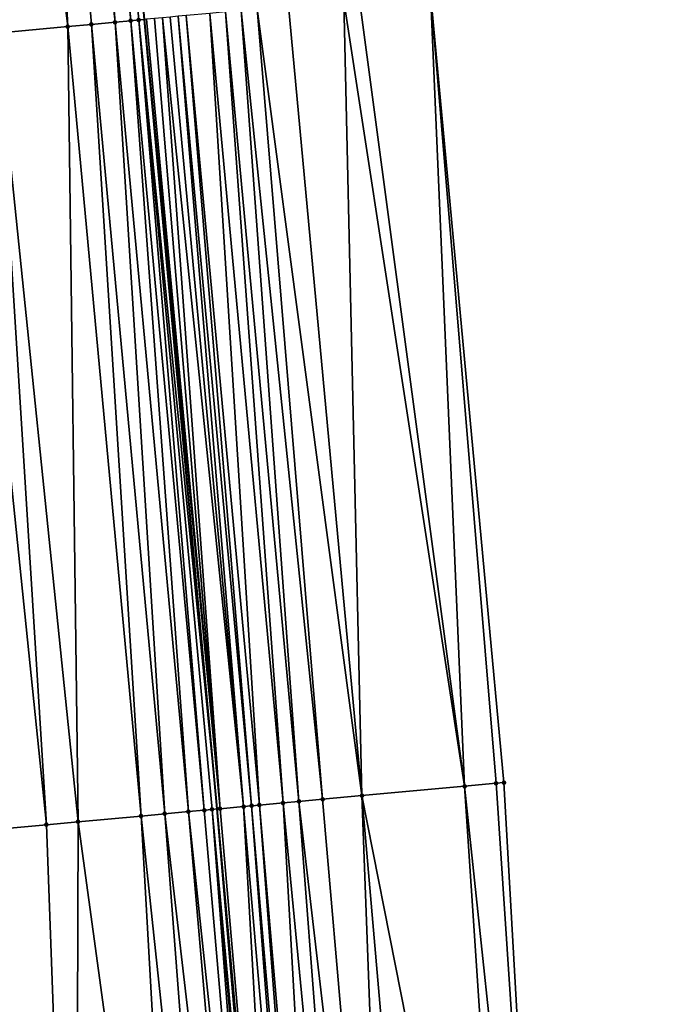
# Model space of a CAD drawing. Header units: feet. Extents: x 2004186 to 2014793, y 836912 to 864902.
# Tile 300 of 656: x 2010735 to 2010751, y 846436 to 846461. Entities that reach past the tile are written whole.
import ezdxf

# ---------------------------------------------------------------- set-up
doc = ezdxf.new("R2010")
doc.units = ezdxf.units.FT
doc.header["$LTSCALE"] = 100
doc.header["$MEASUREMENT"] = 0
for name, color, linetype, lineweight in [('EP_Travel Lane', 5, 'Continuous', 40), ('Road Shots', 4, 'Continuous', 200), ('Road X-Section', 30, 'Continuous', 13)]:
    doc.layers.add(name, color=color, linetype=linetype, lineweight=lineweight)
doc.layers.add('I-77 SB_MM21-27-Surface-Border', color=7, linetype='Continuous')
doc.layers.add('I-77 SB_MM21-27-Surface-TIN', color=7, linetype='Continuous')

msp = doc.modelspace()

# ---------------------------------------------------------------- linework, layer by layer
at = {"layer": 'EP_Travel Lane'}
msp.add_polyline3d([(2010746.259659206, 846361.4718265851, 432.4409175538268), (2010744.67706048, 846381.4357524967, 432.6228364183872), (2010743.072637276, 846401.3705133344, 432.778790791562), (2010741.468191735, 846421.3055517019, 432.9162438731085), (2010739.747852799, 846441.3626244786, 433.0615329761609), (2010737.914762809, 846461.2920762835, 433.2014829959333), (2010736.070887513, 846481.2060482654, 433.356833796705), (2010734.227110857, 846501.1189549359, 433.5070528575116), (2010732.287668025, 846521.116699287, 433.7008599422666), (2010729.770920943, 846545.319774, 433.8500635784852), (2010727.518606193, 846565.1922004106, 433.9705695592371), (2010725.2662734, 846585.0647860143, 434.056638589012), (2010723.013937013, 846604.9374033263, 434.1358376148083), (2010720.732234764, 846624.9792221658, 434.2279998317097), (2010718.234095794, 846644.8225446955, 434.2954685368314), (2010715.735963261, 846664.6658160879, 434.3752531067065), (2010713.237841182, 846684.5090044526, 434.4749568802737)], dxfattribs=at)
at = {"layer": 'I-77 SB_MM21-27-Surface-Border', "color": 3, "linetype": 'ByBlock', "lineweight": -2}
msp.add_polyline3d([(2010719.312135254, 846685.2879506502, 434.7076173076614), (2010721.660792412, 846665.4255960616, 434.6020388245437), (2010724.604577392, 846645.6395493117, 434.5214249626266), (2010727.350005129, 846625.8279209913, 434.4675148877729), (2010729.851073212, 846605.7127080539, 434.3897048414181), (2010732.107943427, 846585.8406421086, 434.3027260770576), (2010734.364810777, 846565.968601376, 434.210275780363), (2010736.422944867, 846546.0740862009, 434.0973871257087), (2010738.851227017, 846521.7817855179, 433.9343033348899), (2010741.00522275, 846501.7516160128, 433.7713409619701), (2010743.26886303, 846481.8784288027, 433.6327471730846), (2010745.134406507, 846461.9662307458, 433.4748969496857), (2010746.988906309, 846442.0297828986, 433.3554525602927), (2010748.133269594, 846421.8440917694, 433.18541255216), (2010748.753034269, 846401.8292767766, 433.0085829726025), (2010750.170162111, 846381.8793619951, 432.8382511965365), (2010751.366102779, 846361.8719435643, 432.6467753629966)], dxfattribs=at)
at = {"layer": 'I-77 SB_MM21-27-Surface-TIN', "color": 128, "linetype": 'ByBlock', "lineweight": -2}
for points in [[(2010734.905279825, 846481.0970960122, 433.3218722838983), (2010733.511347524, 846480.9668927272, 433.2674195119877), (2010735.97426344, 846461.1107855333, 433.1391097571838)], [(2010735.303543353, 846481.1343272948, 433.3331792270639), (2010734.905279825, 846481.0970960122, 433.3218722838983), (2010737.169060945, 846461.2224055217, 433.1779674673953)], [(2010734.905279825, 846481.0970960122, 433.3218722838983), (2010736.571662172, 846461.1665957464, 433.1585116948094), (2010737.169060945, 846461.2224055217, 433.1779674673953)], [(2010734.905279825, 846481.0970960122, 433.3218722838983), (2010735.97426344, 846461.1107855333, 433.1391097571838), (2010736.571662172, 846461.1665957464, 433.1585116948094)], [(2010735.502677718, 846481.1529151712, 433.3427223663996), (2010735.303543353, 846481.1343272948, 433.3331792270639), (2010737.169060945, 846461.2224055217, 433.1779674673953)], [(2010735.900942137, 846481.1901369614, 433.3553591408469), (2010735.502677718, 846481.1529151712, 433.3427223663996), (2010737.567327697, 846461.2596023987, 433.192123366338)], [(2010735.502677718, 846481.1529151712, 433.3427223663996), (2010737.169060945, 846461.2224055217, 433.1779674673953), (2010737.567327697, 846461.2596023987, 433.192123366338)], [(2010735.900942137, 846481.1901369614, 433.3553591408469), (2010737.76645878, 846461.2782253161, 433.1961912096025), (2010737.914762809, 846461.2920762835, 433.2014829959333)], [(2010735.900942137, 846481.1901369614, 433.3553591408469), (2010737.567327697, 846461.2596023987, 433.192123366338), (2010737.76645878, 846461.2782253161, 433.1961912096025)], [(2010733.511347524, 846480.9668927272, 433.2674195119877), (2010734.182055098, 846460.9434845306, 433.0649627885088), (2010735.97426344, 846461.1107855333, 433.1391097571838)], [(2010743.34221255, 846461.7987762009, 433.4196307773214), (2010745.993126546, 846441.9380075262, 433.3193838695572), (2010745.134406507, 846461.9662307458, 433.4748969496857)], [(2010745.134406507, 846461.9662307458, 433.4748969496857), (2010746.789750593, 846442.0114252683, 433.3486301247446), (2010746.988906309, 846442.0297828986, 433.3554525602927)], [(2010745.134406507, 846461.9662307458, 433.4748969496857), (2010745.993126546, 846441.9380075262, 433.3193838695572), (2010746.789750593, 846442.0114252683, 433.3486301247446)], [(2010743.404101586, 846441.6993653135, 433.2296234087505), (2010741.550014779, 846461.6313623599, 433.3593592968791), (2010740.753482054, 846461.5569602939, 433.3320695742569)], [(2010742.943944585, 846461.7615922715, 433.4038827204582), (2010741.550014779, 846461.6313623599, 433.3593592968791), (2010743.404101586, 846441.6993653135, 433.2296234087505)], [(2010743.34221255, 846461.7987762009, 433.4196307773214), (2010742.943944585, 846461.7615922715, 433.4038827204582), (2010745.993126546, 846441.9380075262, 433.3193838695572)], [(2010742.943944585, 846461.7615922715, 433.4038827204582), (2010743.404101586, 846441.6993653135, 433.2296234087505), (2010745.993126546, 846441.9380075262, 433.3193838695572)], [(2010738.762149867, 846461.3709591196, 433.2633545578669), (2010738.563013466, 846461.3523929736, 433.2523056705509), (2010740.416753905, 846441.4241300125, 433.1075133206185)], [(2010738.96128241, 846461.3895664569, 433.2693382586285), (2010738.762149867, 846461.3709591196, 433.2633545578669), (2010740.615912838, 846441.4424528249, 433.1196664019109)], [(2010738.762149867, 846461.3709591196, 433.2633545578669), (2010740.416753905, 846441.4241300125, 433.1075133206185), (2010740.615912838, 846441.4424528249, 433.1196664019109)], [(2010739.55867556, 846461.4454362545, 433.2814131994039), (2010738.96128241, 846461.3895664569, 433.2693382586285), (2010740.815070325, 846441.4607913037, 433.1294209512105)], [(2010738.96128241, 846461.3895664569, 433.2693382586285), (2010740.615912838, 846441.4424528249, 433.1196664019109), (2010740.815070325, 846441.4607913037, 433.1294209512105)], [(2010739.956940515, 846461.4826523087, 433.2932109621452), (2010739.55867556, 846461.4454362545, 433.2814131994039), (2010741.412535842, 846441.5158818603, 433.1471836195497)], [(2010739.55867556, 846461.4454362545, 433.2814131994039), (2010740.815070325, 846441.4607913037, 433.1294209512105), (2010741.412535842, 846441.5158818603, 433.1471836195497)], [(2010740.355209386, 846461.5198265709, 433.3101477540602), (2010739.956940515, 846461.4826523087, 433.2932109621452), (2010741.810848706, 846441.5525816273, 433.1632006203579)], [(2010739.956940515, 846461.4826523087, 433.2932109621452), (2010741.412535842, 846441.5158818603, 433.1471836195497), (2010741.810848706, 846441.5525816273, 433.1632006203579)], [(2010740.753482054, 846461.5569602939, 433.3320695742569), (2010740.355209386, 846461.5198265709, 433.3101477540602), (2010742.408320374, 846441.607605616, 433.1911548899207)], [(2010740.355209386, 846461.5198265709, 433.3101477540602), (2010741.810848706, 846441.5525816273, 433.1632006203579), (2010742.408320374, 846441.607605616, 433.1911548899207)], [(2010743.404101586, 846441.6993653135, 433.2296234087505), (2010740.753482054, 846461.5569602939, 433.3320695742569), (2010742.408320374, 846441.607605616, 433.1911548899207)], [(2010736.571662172, 846461.1665957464, 433.1585116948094), (2010735.97426344, 846461.1107855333, 433.1391097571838), (2010737.827715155, 846441.1856370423, 432.9949035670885)], [(2010737.169060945, 846461.2224055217, 433.1779674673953), (2010736.571662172, 846461.1665957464, 433.1585116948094), (2010738.425184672, 846441.240684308, 433.0192941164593)], [(2010736.571662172, 846461.1665957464, 433.1585116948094), (2010737.827715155, 846441.1856370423, 432.9949035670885), (2010738.425184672, 846441.240684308, 433.0192941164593)], [(2010737.567327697, 846461.2596023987, 433.192123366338), (2010737.169060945, 846461.2224055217, 433.1779674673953), (2010739.022651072, 846441.2957653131, 433.0385191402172)], [(2010737.169060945, 846461.2224055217, 433.1779674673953), (2010738.425184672, 846441.240684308, 433.0192941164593), (2010739.022651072, 846441.2957653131, 433.0385191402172)], [(2010737.76645878, 846461.2782253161, 433.1961912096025), (2010737.567327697, 846461.2596023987, 433.192123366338), (2010739.420959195, 846441.3325163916, 433.0466802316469)], [(2010737.567327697, 846461.2596023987, 433.192123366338), (2010739.022651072, 846441.2957653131, 433.0385191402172), (2010739.420959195, 846441.3325163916, 433.0466802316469)], [(2010737.76645878, 846461.2782253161, 433.1961912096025), (2010739.747852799, 846441.3626244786, 433.0615329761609), (2010737.914762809, 846461.2920762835, 433.2014829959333)], [(2010737.76645878, 846461.2782253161, 433.1961912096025), (2010739.620115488, 846441.3508677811, 433.054458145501), (2010739.747852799, 846441.3626244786, 433.0615329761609)], [(2010737.76645878, 846461.2782253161, 433.1961912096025), (2010739.420959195, 846441.3325163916, 433.0466802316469), (2010739.620115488, 846441.3508677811, 433.054458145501)], [(2010737.965592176, 846461.2968235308, 433.2032966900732), (2010737.914762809, 846461.2920762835, 433.2014829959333), (2010739.819273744, 846441.3691979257, 433.0654886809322)], [(2010739.819273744, 846441.3691979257, 433.0654886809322), (2010737.914762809, 846461.2920762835, 433.2014829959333), (2010739.747852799, 846441.3626244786, 433.0615329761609)], [(2010738.164731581, 846461.3153576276, 433.2182866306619), (2010737.965592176, 846461.2968235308, 433.2032966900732), (2010739.819273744, 846441.3691979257, 433.0654886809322)], [(2010738.363873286, 846461.3338671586, 433.2362973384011), (2010738.164731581, 846461.3153576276, 433.2182866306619), (2010739.819273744, 846441.3691979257, 433.0654886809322)], [(2010738.563013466, 846461.3523929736, 433.2523056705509), (2010738.363873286, 846461.3338671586, 433.2362973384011), (2010740.416753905, 846441.4241300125, 433.1075133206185)], [(2010738.363873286, 846461.3338671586, 433.2362973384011), (2010739.819273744, 846441.3691979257, 433.0654886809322), (2010740.416753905, 846441.4241300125, 433.1075133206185)], [(2010734.182055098, 846460.9434845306, 433.0649627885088), (2010733.385525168, 846460.8690526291, 433.0413418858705), (2010735.43783874, 846440.9654300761, 432.9000823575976)], [(2010733.385525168, 846460.8690526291, 433.0413418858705), (2010734.043747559, 846440.8369392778, 432.8503941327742), (2010735.43783874, 846440.9654300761, 432.9000823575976)], [(2010735.97426344, 846461.1107855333, 433.1391097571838), (2010734.182055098, 846460.9434845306, 433.0649627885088), (2010736.234463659, 846441.038838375, 432.9307743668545)], [(2010734.182055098, 846460.9434845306, 433.0649627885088), (2010735.43783874, 846440.9654300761, 432.9000823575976), (2010736.234463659, 846441.038838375, 432.9307743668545)], [(2010735.97426344, 846461.1107855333, 433.1391097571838), (2010736.234463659, 846441.038838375, 432.9307743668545), (2010737.827715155, 846441.1856370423, 432.9949035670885)], [(2010746.789750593, 846442.0114252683, 433.3486301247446), (2010745.993126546, 846441.9380075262, 433.3193838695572), (2010748.133269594, 846421.8440917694, 433.18541255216)], [(2010746.789750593, 846442.0114252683, 433.3486301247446), (2010748.133269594, 846421.8440917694, 433.18541255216), (2010746.988906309, 846442.0297828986, 433.3554525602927)], [(2010745.993126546, 846441.9380075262, 433.3193838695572), (2010743.404101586, 846441.6993653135, 433.2296234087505), (2010747.335870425, 846421.7796355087, 433.1568323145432)], [(2010745.993126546, 846441.9380075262, 433.3193838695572), (2010747.335870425, 846421.7796355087, 433.1568323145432), (2010748.133269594, 846421.8440917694, 433.18541255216)], [(2010741.412535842, 846441.5158818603, 433.1471836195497), (2010740.815070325, 846441.4607913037, 433.1294209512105), (2010742.551472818, 846421.3929300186, 432.980886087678)], [(2010743.348870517, 846421.4574043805, 433.0069465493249), (2010741.810848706, 846441.5525816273, 433.1632006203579), (2010741.412535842, 846441.5158818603, 433.1471836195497)], [(2010743.348870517, 846421.4574043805, 433.0069465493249), (2010741.412535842, 846441.5158818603, 433.1471836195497), (2010742.551472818, 846421.3929300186, 432.980886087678)], [(2010744.146273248, 846421.5218167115, 433.0416419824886), (2010742.408320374, 846441.607605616, 433.1911548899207), (2010741.810848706, 846441.5525816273, 433.1632006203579)], [(2010744.146273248, 846421.5218167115, 433.0416419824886), (2010741.810848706, 846441.5525816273, 433.1632006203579), (2010743.348870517, 846421.4574043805, 433.0069465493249)], [(2010743.404101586, 846441.6993653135, 433.2296234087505), (2010742.408320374, 846441.607605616, 433.1911548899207), (2010744.146273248, 846421.5218167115, 433.0416419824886)], [(2010743.404101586, 846441.6993653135, 433.2296234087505), (2010745.14302112, 846421.6024004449, 433.0755008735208), (2010747.335870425, 846421.7796355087, 433.1568323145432)], [(2010743.404101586, 846441.6993653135, 433.2296234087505), (2010744.146273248, 846421.5218167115, 433.0416419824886), (2010745.14302112, 846421.6024004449, 433.0755008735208)], [(2010738.425184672, 846441.240684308, 433.0192941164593), (2010737.827715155, 846441.1856370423, 432.9949035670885), (2010739.959912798, 846421.1836040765, 432.8661585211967)], [(2010739.022651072, 846441.2957653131, 433.0385191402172), (2010738.425184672, 846441.240684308, 433.0192941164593), (2010740.757311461, 846421.2480665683, 432.8938713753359)], [(2010738.425184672, 846441.240684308, 433.0192941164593), (2010739.959912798, 846421.1836040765, 432.8661585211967), (2010740.757311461, 846421.2480665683, 432.8938713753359)], [(2010739.420959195, 846441.3325163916, 433.0466802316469), (2010739.022651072, 846441.2957653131, 433.0385191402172), (2010741.156008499, 846421.280326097, 432.9037907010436)], [(2010739.022651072, 846441.2957653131, 433.0385191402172), (2010740.757311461, 846421.2480665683, 432.8938713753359), (2010741.156008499, 846421.280326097, 432.9037907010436)], [(2010739.620115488, 846441.3508677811, 433.054458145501), (2010739.420959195, 846441.3325163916, 433.0466802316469), (2010741.156008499, 846421.280326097, 432.9037907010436)], [(2010739.620115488, 846441.3508677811, 433.054458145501), (2010741.468191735, 846421.3055517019, 432.9162438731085), (2010739.747852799, 846441.3626244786, 433.0615329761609)], [(2010739.620115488, 846441.3508677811, 433.054458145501), (2010741.355358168, 846421.2964416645, 432.9107266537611), (2010741.468191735, 846421.3055517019, 432.9162438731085)], [(2010739.620115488, 846441.3508677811, 433.054458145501), (2010741.156008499, 846421.280326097, 432.9037907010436), (2010741.355358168, 846421.2964416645, 432.9107266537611)], [(2010739.819273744, 846441.3691979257, 433.0654886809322), (2010739.747852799, 846441.3626244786, 433.0615329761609), (2010741.554709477, 846421.3125370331, 432.9204743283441)], [(2010741.554709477, 846421.3125370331, 432.9204743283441), (2010739.747852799, 846441.3626244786, 433.0615329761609), (2010741.468191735, 846421.3055517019, 432.9162438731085)], [(2010740.416753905, 846441.4241300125, 433.1075133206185), (2010739.819273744, 846441.3691979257, 433.0654886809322), (2010741.554709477, 846421.3125370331, 432.9204743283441)], [(2010740.615912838, 846441.4424528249, 433.1196664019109), (2010740.416753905, 846441.4241300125, 433.1075133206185), (2010742.152769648, 846421.360746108, 432.9604404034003)], [(2010740.416753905, 846441.4241300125, 433.1075133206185), (2010741.554709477, 846421.3125370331, 432.9204743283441), (2010742.152769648, 846421.360746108, 432.9604404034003)], [(2010740.815070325, 846441.4607913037, 433.1294209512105), (2010740.615912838, 846441.4424528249, 433.1196664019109), (2010742.352122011, 846421.376828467, 432.9719990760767)], [(2010740.615912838, 846441.4424528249, 433.1196664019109), (2010742.152769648, 846421.360746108, 432.9604404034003), (2010742.352122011, 846421.376828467, 432.9719990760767)], [(2010740.815070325, 846441.4607913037, 433.1294209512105), (2010742.352122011, 846421.376828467, 432.9719990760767), (2010742.551472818, 846421.3929300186, 432.980886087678)], [(2010736.234463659, 846441.038838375, 432.9307743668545), (2010735.43783874, 846440.9654300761, 432.9000823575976), (2010736.172262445, 846420.8774899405, 432.7230103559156)], [(2010736.234463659, 846441.038838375, 432.9307743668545), (2010736.172262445, 846420.8774899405, 432.7230103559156), (2010738.963160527, 846421.1030745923, 432.82474793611)], [(2010737.827715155, 846441.1856370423, 432.9949035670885), (2010736.234463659, 846441.038838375, 432.9307743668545), (2010738.963160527, 846421.1030745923, 432.82474793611)], [(2010737.827715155, 846441.1856370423, 432.9949035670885), (2010738.963160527, 846421.1030745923, 432.82474793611), (2010739.959912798, 846421.1836040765, 432.8661585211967)], [(2010735.43783874, 846440.9654300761, 432.9000823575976), (2010734.043747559, 846440.8369392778, 432.8503941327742), (2010736.172262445, 846420.8774899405, 432.7230103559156)], [(2010734.043747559, 846440.8369392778, 432.8503941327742), (2010734.577460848, 846420.7486176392, 432.6602511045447), (2010736.172262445, 846420.8774899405, 432.7230103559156)]]:
    msp.add_3dface(points, dxfattribs=at)
at = {"layer": 'Road Shots', "lineweight": 100}
for p in [(2010736.571662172, 846461.1665957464, 433.1585116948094), (2010737.169060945, 846461.2224055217, 433.1779674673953), (2010737.567327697, 846461.2596023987, 433.192123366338), (2010737.76645878, 846461.2782253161, 433.1961912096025), (2010735.97426344, 846461.1107855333, 433.1391097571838), (2010746.789750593, 846442.0114252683, 433.3486301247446), (2010746.988906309, 846442.0297828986, 433.3554525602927), (2010745.993126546, 846441.9380075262, 433.3193838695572), (2010741.412535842, 846441.5158818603, 433.1471836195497), (2010741.810848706, 846441.5525816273, 433.1632006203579), (2010742.408320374, 846441.607605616, 433.1911548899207), (2010743.404101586, 846441.6993653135, 433.2296234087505), (2010738.425184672, 846441.240684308, 433.0192941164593), (2010739.022651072, 846441.2957653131, 433.0385191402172), (2010739.420959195, 846441.3325163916, 433.0466802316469), (2010739.620115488, 846441.3508677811, 433.054458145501), (2010739.819273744, 846441.3691979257, 433.0654886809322), (2010740.416753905, 846441.4241300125, 433.1075133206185), (2010740.615912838, 846441.4424528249, 433.1196664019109), (2010740.815070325, 846441.4607913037, 433.1294209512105), (2010736.234463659, 846441.038838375, 432.9307743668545), (2010737.827715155, 846441.1856370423, 432.9949035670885), (2010735.43783874, 846440.9654300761, 432.9000823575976)]:
    msp.add_point(p, dxfattribs=at)
at = {"layer": 'Road X-Section', "extrusion": (-0.09327687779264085, 0.9956067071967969, 0.008167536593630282), "elevation": 655190.7232142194, "flags": 128}
msp.add_lwpolyline([(-2080887.681038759, -4919.881741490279), (-2080889.481038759, -4919.796454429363), (-2080891.481038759, -4919.692707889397), (-2080891.681038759, -4919.683433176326), (-2080891.88103876, -4919.676522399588), (-2080892.08103876, -4919.674125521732), (-2080892.28103876, -4919.674405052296), (-2080892.481038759, -4919.670144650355), (-2080892.681038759, -4919.659882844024), (-2080893.28103876, -4919.614515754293), (-2080894.08103876, -4919.565479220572), (-2080895.081038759, -4919.524694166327), (-2080896.08103876, -4919.48086693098), (-2080897.88103876, -4919.410801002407), (-2080899.28103876, -4919.363694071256), (-2080899.881038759, -4919.343404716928), (-2080900.881038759, -4919.30115286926), (-2080901.681038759, -4919.262552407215), (-2080902.68103876, -4919.225420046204), (-2080903.281038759, -4919.205136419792), (-2080903.881038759, -4919.182808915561), (-2080904.48103876, -4919.168281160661), (-2080904.881038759, -4919.159714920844), (-2080905.881038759, -4919.110788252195), (-2080906.28103876, -4919.095527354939), (-2080907.881038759, -4919.049830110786), (-2080909.081038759, -4919.003134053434), (-2080910.081038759, -4918.967255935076), (-2080910.681038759, -4918.941822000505), (-2080911.281038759, -4918.918118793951), (-2080912.08103876, -4918.893431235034), (-2080913.48103876, -4918.840110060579), (-2080914.48103876, -4918.802040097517), (-2080915.081038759, -4918.77337239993), (-2080915.481038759, -4918.753746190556), (-2080915.881038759, -4918.738880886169), (-2080916.681038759, -4918.715454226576), (-2080916.881038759, -4918.71215812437), (-2080917.08103876, -4918.706782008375), (-2080917.881038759, -4918.672143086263), (-2080919.88103876, -4918.598704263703), (-2080921.281038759, -4918.538377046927), (-2080922.481038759, -4918.490442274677), (-2080923.081038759, -4918.46307087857), (-2080924.28103876, -4918.416918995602), (-2080925.08103876, -4918.393297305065), (-2080926.881038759, -4918.319147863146), (-2080927.481038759, -4918.299745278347), (-2080928.08103876, -4918.280288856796), (-2080928.481038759, -4918.266132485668), (-2080928.681038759, -4918.262064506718), (-2080928.88103876, -4918.254958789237), (-2080929.081038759, -4918.239968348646), (-2080929.281038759, -4918.221957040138), (-2080929.48103876, -4918.205948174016), (-2080929.681038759, -4918.194898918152), (-2080929.88103876, -4918.1889150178), (-2080930.481038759, -4918.176839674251), (-2080930.88103876, -4918.165041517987), (-2080931.28103876, -4918.148104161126), (-2080931.681038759, -4918.126181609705), (-2080932.481038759, -4918.098890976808), (-2080933.881038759, -4918.054366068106), (-2080934.28103876, -4918.03861748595), (-2080936.081038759, -4917.983349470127)], dxfattribs=at)
at = {"layer": 'Road X-Section', "extrusion": (-0.0920089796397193, 0.9957365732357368, 0.006559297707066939), "elevation": 657829.3499232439, "flags": 128}
msp.add_lwpolyline([(-2080051.131842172, -3883.525657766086), (-2080053.331842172, -3883.426313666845), (-2080053.931842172, -3883.391966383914), (-2080054.531842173, -3883.357382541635), (-2080054.931842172, -3883.338644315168), (-2080055.131842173, -3883.332933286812), (-2080055.531842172, -3883.32964277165), (-2080055.731842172, -3883.325131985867), (-2080055.931842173, -3883.318116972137), (-2080056.331842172, -3883.296862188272), (-2080056.731842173, -3883.274126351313), (-2080057.731842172, -3883.228613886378), (-2080061.531842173, -3883.081183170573), (-2080062.731842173, -3883.042781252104), (-2080063.331842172, -3883.017151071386), (-2080064.131842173, -3882.97555203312), (-2080064.731842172, -3882.950188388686), (-2080065.531842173, -3882.926962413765), (-2080066.131842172, -3882.900462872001), (-2080066.931842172, -3882.860063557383), (-2080067.131842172, -3882.852631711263), (-2080067.331842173, -3882.847330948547), (-2080067.931842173, -3882.83858233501), (-2080068.131842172, -3882.833458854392), (-2080068.331842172, -3882.826049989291), (-2080068.931842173, -3882.794624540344), (-2080069.331842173, -3882.778751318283), (-2080070.531842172, -3882.744639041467), (-2080071.131842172, -3882.724367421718), (-2080072.931842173, -3882.658891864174), (-2080074.131842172, -3882.608727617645), (-2080075.131842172, -3882.57686020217), (-2080076.531842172, -3882.522478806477), (-2080077.331842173, -3882.492508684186), (-2080077.931842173, -3882.465695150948), (-2080078.731842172, -3882.426542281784), (-2080079.531842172, -3882.397088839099), (-2080080.131842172, -3882.381020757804), (-2080080.531842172, -3882.363741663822), (-2080080.931842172, -3882.345753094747), (-2080082.931842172, -3882.272801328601), (-2080083.731842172, -3882.239989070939), (-2080084.331842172, -3882.216509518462), (-2080085.531842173, -3882.165919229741), (-2080086.331842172, -3882.131666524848), (-2080087.731842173, -3882.081977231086), (-2080088.531842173, -3882.051284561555), (-2080090.131842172, -3881.987153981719), (-2080090.731842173, -3881.962762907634), (-2080091.331842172, -3881.943537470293), (-2080091.731842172, -3881.935376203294), (-2080091.931842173, -3881.927598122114), (-2080092.131842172, -3881.916567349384), (-2080092.731842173, -3881.874541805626), (-2080092.931842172, -3881.862388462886), (-2080093.131842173, -3881.852633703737), (-2080093.731842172, -3881.834870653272), (-2080094.131842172, -3881.818853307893), (-2080094.731842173, -3881.790898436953), (-2080095.731842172, -3881.752429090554), (-2080098.331842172, -3881.66266669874), (-2080099.131842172, -3881.633419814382), (-2080099.331842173, -3881.626597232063)], dxfattribs=at)

doc.saveas('drawing.dxf')
